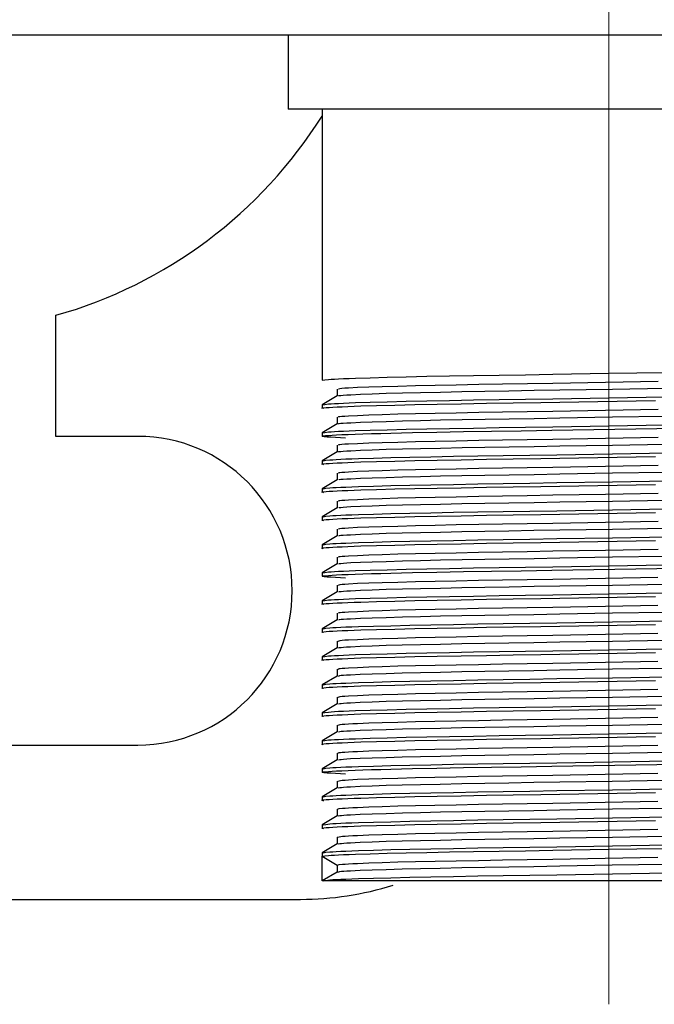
# Model space of a CAD drawing. Header units: millimetres. Extents: x 262469 to 275208, y -32539 to 9411.
# Tile 277 of 428: x 269204.16 to 269211.57, y -13446.19 to -13434.71. Entities that reach past the tile are written whole.
import ezdxf

# ---------------------------------------------------------------- set-up
doc = ezdxf.new("R2010")
doc.units = ezdxf.units.MM
doc.header["$LTSCALE"] = 100
doc.layers.add('$ IE_TELETECHNIKA', color=5, linetype='Continuous', lineweight=30)

msp = doc.modelspace()

# ---------------------------------------------------------------- linework, layer by layer
at = {"layer": '$ IE_TELETECHNIKA', "color": 7, "linetype": 'Continuous', "lineweight": 5, "ltscale": 20.32}
for p, q in [((269211.036, -13435.752), (269211.036, -13433.448)), ((269211.036, -13446.192), (269211.036, -13435.752))]:
    msp.add_line(p, q, dxfattribs=at)
at = {"layer": '$ IE_TELETECHNIKA', "color": 7, "linetype": 'Continuous'}
for p, q in [((269255.676, -13434.888), (269082.876, -13434.888)), ((269207.292, -13434.888), (269207.292, -13435.752)), ((269214.78, -13435.752), (269207.292, -13435.752)), ((269207.688, -13435.752), (269207.688, -13438.914)), ((269204.581, -13439.568), (269204.581, -13438.156)), ((269207.864, -13439.016), (269207.864, -13439.097)), ((269207.864, -13439.016), (269207.864, -13439.097)), ((269207.865, -13439.097), (269207.689, -13439.199)), ((269207.688, -13439.2), (269207.688, -13439.241)), ((269207.864, -13439.343), (269207.864, -13439.424)), ((269207.864, -13439.343), (269207.864, -13439.424)), ((269207.866, -13439.423), (269207.689, -13439.526)), ((269205.539, -13439.568), (269204.581, -13439.568)), ((269207.688, -13439.527), (269207.688, -13439.568)), ((269207.864, -13439.67), (269207.864, -13439.751)), ((269207.864, -13439.67), (269207.864, -13439.751)), ((269207.866, -13439.75), (269207.689, -13439.852)), ((269207.688, -13439.853), (269207.688, -13439.894)), ((269207.71, -13439.9), (269207.702, -13439.898)), ((269207.864, -13439.996), (269207.864, -13440.077)), ((269207.864, -13439.996), (269207.864, -13440.077)), ((269207.688, -13440.18), (269207.688, -13440.221)), ((269207.865, -13440.077), (269207.689, -13440.179)), ((269207.71, -13440.226), (269207.702, -13440.224)), ((269207.865, -13440.403), (269207.689, -13440.505)), ((269207.864, -13440.323), (269207.864, -13440.404)), ((269207.864, -13440.323), (269207.864, -13440.404)), ((269207.688, -13440.506), (269207.688, -13440.547)), ((269207.71, -13440.553), (269207.702, -13440.551)), ((269207.865, -13440.73), (269207.689, -13440.832)), ((269207.864, -13440.649), (269207.864, -13440.73)), ((269207.864, -13440.649), (269207.864, -13440.73)), ((269207.688, -13440.833), (269207.688, -13440.874)), ((269207.864, -13440.976), (269207.864, -13441.057)), ((269207.864, -13440.976), (269207.864, -13441.057)), ((269207.866, -13441.056), (269207.689, -13441.158)), ((269207.688, -13441.16), (269207.688, -13441.2)), ((269207.864, -13441.302), (269207.864, -13441.383)), ((269207.864, -13441.302), (269207.864, -13441.383)), ((269207.866, -13441.383), (269207.689, -13441.485)), ((269207.688, -13441.486), (269207.688, -13441.527)), ((269207.864, -13441.629), (269207.864, -13441.71)), ((269207.864, -13441.629), (269207.864, -13441.71)), ((269207.865, -13441.709), (269207.689, -13441.812)), ((269207.688, -13441.813), (269207.688, -13441.854)), ((269207.864, -13441.956), (269207.864, -13442.037)), ((269207.864, -13441.956), (269207.864, -13442.037)), ((269207.865, -13442.036), (269207.689, -13442.138)), ((269207.688, -13442.139), (269207.688, -13442.18)), ((269207.865, -13442.363), (269207.689, -13442.465)), ((269207.864, -13442.282), (269207.864, -13442.363)), ((269207.864, -13442.282), (269207.864, -13442.363)), ((269207.688, -13442.466), (269207.688, -13442.507)), ((269207.866, -13442.689), (269207.689, -13442.791)), ((269207.864, -13442.609), (269207.864, -13442.69)), ((269207.864, -13442.609), (269207.864, -13442.69)), ((269207.688, -13442.792), (269207.688, -13442.833)), ((269207.864, -13442.935), (269207.864, -13443.016)), ((269207.864, -13442.935), (269207.864, -13443.016)), ((269207.865, -13443.016), (269207.689, -13443.118)), ((269200.692, -13443.168), (269205.539, -13443.168)), ((269207.688, -13443.119), (269207.688, -13443.16)), ((269207.864, -13443.262), (269207.864, -13443.343)), ((269207.864, -13443.262), (269207.864, -13443.343)), ((269207.865, -13443.342), (269207.689, -13443.444)), ((269207.688, -13443.446), (269207.688, -13443.486)), ((269207.71, -13443.492), (269207.688, -13443.486)), ((269207.864, -13443.588), (269207.864, -13443.669)), ((269207.864, -13443.588), (269207.864, -13443.669)), ((269207.865, -13443.669), (269207.689, -13443.771)), ((269207.688, -13443.772), (269207.688, -13443.813)), ((269207.71, -13443.819), (269207.702, -13443.817)), ((269207.864, -13443.915), (269207.864, -13443.996)), ((269207.864, -13443.915), (269207.864, -13443.996)), ((269207.866, -13443.995), (269207.689, -13444.098)), ((269207.688, -13444.099), (269207.688, -13444.14)), ((269207.71, -13444.145), (269207.702, -13444.143)), ((269207.864, -13444.242), (269207.864, -13444.323)), ((269207.864, -13444.242), (269207.864, -13444.323)), ((269207.688, -13444.425), (269207.688, -13444.463)), ((269207.866, -13444.322), (269207.689, -13444.424)), ((269207.688, -13444.752), (269207.688, -13444.466)), ((269207.865, -13444.649), (269207.689, -13444.751)), ((269207.864, -13444.568), (269207.864, -13444.649)), ((269214.384, -13444.752), (269207.688, -13444.752)), ((269198.796, -13444.968), (269207.436, -13444.968))]:
    msp.add_line(p, q, dxfattribs=at)
for points in [[(269207.688, -13438.914), (269207.719, -13438.909), (269207.763, -13438.905), (269207.794, -13438.902), (269207.833, -13438.9), (269207.881, -13438.897), (269207.938, -13438.894), (269208.005, -13438.892), (269208.08, -13438.889), (269208.251, -13438.884), (269208.449, -13438.878), (269208.669, -13438.873), (269208.912, -13438.868), (269209.175, -13438.863), (269209.457, -13438.858), (269209.754, -13438.854), (269210.063, -13438.849), (269210.382, -13438.843), (269211.035, -13438.833), (269211.689, -13438.822)], [(269207.882, -13439.097), (269207.879, -13439.094), (269207.885, -13439.092), (269207.905, -13439.09), (269207.935, -13439.087), (269207.976, -13439.085), (269208.023, -13439.082), (269208.136, -13439.077), (269208.272, -13439.071), (269208.436, -13439.066), (269208.625, -13439.061), (269208.837, -13439.056), (269209.07, -13439.051), (269209.321, -13439.046), (269209.588, -13439.041), (269209.869, -13439.036), (269210.162, -13439.031), (269210.462, -13439.026), (269211.076, -13439.016), (269211.689, -13439.005)], [(269207.882, -13439.016), (269207.88, -13439.012), (269207.894, -13439.009), (269207.919, -13439.007), (269207.954, -13439.004), (269207.998, -13439.002), (269208.103, -13438.996), (269208.234, -13438.991), (269208.39, -13438.986), (269208.573, -13438.981), (269208.779, -13438.975), (269209.006, -13438.97), (269209.253, -13438.966), (269209.516, -13438.961), (269209.794, -13438.956), (269210.084, -13438.951), (269210.382, -13438.946), (269210.995, -13438.935), (269211.61, -13438.925)], [(269207.688, -13439.2), (269207.719, -13439.195), (269207.763, -13439.19), (269207.794, -13439.188), (269207.833, -13439.185), (269207.881, -13439.183), (269207.938, -13439.18), (269208.005, -13439.177), (269208.08, -13439.175), (269208.251, -13439.169), (269208.449, -13439.164), (269208.669, -13439.159), (269208.912, -13439.154), (269209.175, -13439.149), (269209.457, -13439.144), (269209.754, -13439.139), (269210.063, -13439.134), (269210.382, -13439.129), (269211.035, -13439.118), (269211.689, -13439.108)], [(269207.702, -13439.245), (269207.687, -13439.24), (269207.693, -13439.237), (269207.709, -13439.235), (269207.735, -13439.232), (269207.77, -13439.23), (269207.813, -13439.227), (269207.864, -13439.224), (269207.922, -13439.222), (269207.988, -13439.219), (269208.062, -13439.216), (269208.142, -13439.214), (269208.325, -13439.208), (269208.536, -13439.203), (269208.772, -13439.197), (269209.031, -13439.192), (269209.311, -13439.187), (269209.607, -13439.182), (269209.919, -13439.177), (269210.241, -13439.172), (269210.907, -13439.161), (269211.578, -13439.15)], [(269207.882, -13439.343), (269207.881, -13439.338), (269207.895, -13439.336), (269207.919, -13439.333), (269207.954, -13439.331), (269207.997, -13439.328), (269208.103, -13439.323), (269208.234, -13439.318), (269208.39, -13439.312), (269208.573, -13439.307), (269208.779, -13439.302), (269209.006, -13439.297), (269209.253, -13439.292), (269209.516, -13439.287), (269209.794, -13439.283), (269210.083, -13439.278), (269210.382, -13439.273), (269210.995, -13439.262), (269211.609, -13439.252)], [(269207.882, -13439.423), (269207.88, -13439.421), (269207.887, -13439.419), (269207.906, -13439.416), (269207.936, -13439.414), (269207.976, -13439.411), (269208.024, -13439.409), (269208.136, -13439.403), (269208.273, -13439.398), (269208.437, -13439.393), (269208.626, -13439.387), (269208.838, -13439.382), (269209.071, -13439.377), (269209.322, -13439.372), (269209.59, -13439.368), (269209.871, -13439.363), (269210.163, -13439.358), (269210.463, -13439.353), (269211.078, -13439.342), (269211.69, -13439.332)], [(269207.688, -13439.527), (269207.719, -13439.522), (269207.763, -13439.517), (269207.794, -13439.514), (269207.833, -13439.512), (269207.881, -13439.509), (269207.938, -13439.507), (269208.005, -13439.504), (269208.08, -13439.501), (269208.251, -13439.496), (269208.449, -13439.491), (269208.669, -13439.485), (269208.912, -13439.48), (269209.175, -13439.475), (269209.457, -13439.471), (269209.754, -13439.466), (269210.063, -13439.461), (269210.382, -13439.456), (269211.035, -13439.445), (269211.689, -13439.434)], [(269207.963, -13439.588), (269207.843, -13439.582), (269207.79, -13439.579), (269207.746, -13439.576), (269207.713, -13439.574), (269207.694, -13439.571), (269207.688, -13439.568), (269207.691, -13439.565), (269207.705, -13439.563), (269207.728, -13439.56), (269207.761, -13439.557), (269207.804, -13439.554), (269207.857, -13439.551), (269207.92, -13439.548), (269207.992, -13439.545), (269208.074, -13439.542), (269208.165, -13439.539), (269208.265, -13439.536), (269208.373, -13439.533), (269208.49, -13439.53), (269208.614, -13439.527), (269208.745, -13439.525), (269209.029, -13439.519), (269209.337, -13439.513), (269209.666, -13439.508), (269210.012, -13439.503), (269210.37, -13439.497), (269211.84, -13439.473)], [(269207.882, -13439.67), (269207.882, -13439.665), (269207.895, -13439.662), (269207.92, -13439.66), (269207.954, -13439.657), (269207.997, -13439.655), (269208.103, -13439.65), (269208.234, -13439.644), (269208.39, -13439.639), (269208.573, -13439.634), (269208.779, -13439.629), (269209.006, -13439.624), (269209.252, -13439.619), (269209.516, -13439.614), (269209.794, -13439.609), (269210.083, -13439.604), (269210.382, -13439.599), (269210.995, -13439.589), (269211.609, -13439.578)], [(269207.883, -13439.75), (269207.881, -13439.748), (269207.887, -13439.745), (269207.906, -13439.743), (269207.936, -13439.74), (269207.976, -13439.738), (269208.023, -13439.735), (269208.136, -13439.73), (269208.273, -13439.725), (269208.437, -13439.719), (269208.626, -13439.714), (269208.838, -13439.709), (269209.071, -13439.704), (269209.322, -13439.699), (269209.589, -13439.694), (269209.87, -13439.69), (269210.163, -13439.685), (269210.463, -13439.679), (269211.077, -13439.669), (269211.69, -13439.658)], [(269207.702, -13439.898), (269207.687, -13439.893), (269207.693, -13439.89), (269207.709, -13439.888), (269207.735, -13439.885), (269207.77, -13439.883), (269207.813, -13439.88), (269207.864, -13439.878), (269207.922, -13439.875), (269207.988, -13439.872), (269208.062, -13439.869), (269208.142, -13439.867), (269208.325, -13439.861), (269208.536, -13439.856), (269208.772, -13439.851), (269209.031, -13439.845), (269209.311, -13439.84), (269209.607, -13439.836), (269209.919, -13439.831), (269210.241, -13439.825), (269210.907, -13439.815), (269211.578, -13439.804)], [(269207.7, -13439.852), (269207.732, -13439.847), (269207.779, -13439.842), (269207.812, -13439.84), (269207.853, -13439.837), (269207.905, -13439.835), (269207.966, -13439.832), (269208.036, -13439.829), (269208.114, -13439.827), (269208.29, -13439.821), (269208.491, -13439.816), (269208.714, -13439.811), (269208.959, -13439.806), (269209.223, -13439.801), (269209.506, -13439.796), (269209.803, -13439.792), (269210.111, -13439.787), (269210.429, -13439.782), (269211.077, -13439.771), (269211.725, -13439.76)], [(269207.881, -13439.996), (269207.883, -13439.991), (269207.896, -13439.989), (269207.92, -13439.987), (269207.954, -13439.984), (269207.997, -13439.981), (269208.103, -13439.976), (269208.234, -13439.971), (269208.39, -13439.966), (269208.572, -13439.96), (269208.779, -13439.955), (269209.006, -13439.95), (269209.252, -13439.945), (269209.516, -13439.941), (269209.794, -13439.936), (269210.083, -13439.931), (269210.382, -13439.926), (269210.995, -13439.915), (269211.609, -13439.905)], [(269207.883, -13440.076), (269207.888, -13440.072), (269207.906, -13440.069), (269207.936, -13440.067), (269207.975, -13440.064), (269208.022, -13440.062), (269208.136, -13440.056), (269208.273, -13440.051), (269208.436, -13440.046), (269208.625, -13440.041), (269208.837, -13440.035), (269209.07, -13440.03), (269209.321, -13440.026), (269209.589, -13440.021), (269209.87, -13440.016), (269210.162, -13440.011), (269210.463, -13440.006), (269211.077, -13439.995), (269211.69, -13439.985)], [(269207.702, -13440.224), (269207.687, -13440.219), (269207.693, -13440.217), (269207.709, -13440.215), (269207.735, -13440.212), (269207.77, -13440.209), (269207.813, -13440.207), (269207.864, -13440.204), (269207.922, -13440.201), (269207.988, -13440.199), (269208.062, -13440.196), (269208.142, -13440.193), (269208.325, -13440.188), (269208.536, -13440.182), (269208.772, -13440.177), (269209.031, -13440.172), (269209.311, -13440.167), (269209.607, -13440.162), (269209.919, -13440.157), (269210.241, -13440.152), (269210.907, -13440.141), (269211.578, -13440.13)], [(269207.7, -13440.179), (269207.732, -13440.174), (269207.779, -13440.169), (269207.812, -13440.166), (269207.853, -13440.164), (269207.905, -13440.161), (269207.966, -13440.159), (269208.036, -13440.156), (269208.113, -13440.153), (269208.29, -13440.148), (269208.491, -13440.143), (269208.714, -13440.138), (269208.959, -13440.133), (269209.223, -13440.128), (269209.506, -13440.123), (269209.802, -13440.118), (269210.111, -13440.113), (269210.428, -13440.108), (269211.077, -13440.098), (269211.724, -13440.087)], [(269207.881, -13440.323), (269207.884, -13440.318), (269207.896, -13440.316), (269207.92, -13440.313), (269207.954, -13440.311), (269207.997, -13440.308), (269208.103, -13440.303), (269208.234, -13440.298), (269208.39, -13440.292), (269208.572, -13440.287), (269208.779, -13440.282), (269209.006, -13440.277), (269209.252, -13440.272), (269209.516, -13440.267), (269209.793, -13440.262), (269210.083, -13440.257), (269210.382, -13440.252), (269210.994, -13440.242), (269211.609, -13440.231)], [(269207.883, -13440.403), (269207.889, -13440.398), (269207.907, -13440.396), (269207.936, -13440.393), (269207.975, -13440.391), (269208.022, -13440.388), (269208.135, -13440.383), (269208.273, -13440.378), (269208.436, -13440.372), (269208.625, -13440.367), (269208.837, -13440.362), (269209.07, -13440.357), (269209.321, -13440.352), (269209.588, -13440.347), (269209.869, -13440.343), (269210.162, -13440.338), (269210.462, -13440.333), (269211.077, -13440.322), (269211.69, -13440.311)], [(269207.702, -13440.551), (269207.687, -13440.546), (269207.693, -13440.544), (269207.709, -13440.541), (269207.735, -13440.539), (269207.77, -13440.536), (269207.813, -13440.533), (269207.864, -13440.531), (269207.922, -13440.528), (269207.988, -13440.525), (269208.062, -13440.523), (269208.142, -13440.52), (269208.325, -13440.514), (269208.536, -13440.509), (269208.772, -13440.504), (269209.031, -13440.499), (269209.311, -13440.494), (269209.607, -13440.489), (269209.919, -13440.484), (269210.241, -13440.479), (269210.907, -13440.468), (269211.578, -13440.457)], [(269207.7, -13440.505), (269207.732, -13440.5), (269207.779, -13440.495), (269207.812, -13440.493), (269207.853, -13440.49), (269207.905, -13440.488), (269207.966, -13440.485), (269208.036, -13440.483), (269208.113, -13440.48), (269208.29, -13440.475), (269208.491, -13440.469), (269208.714, -13440.464), (269208.959, -13440.459), (269209.223, -13440.454), (269209.505, -13440.45), (269209.802, -13440.445), (269210.111, -13440.44), (269210.428, -13440.435), (269211.077, -13440.424), (269211.724, -13440.414)], [(269207.88, -13440.649), (269207.884, -13440.645), (269207.897, -13440.642), (269207.92, -13440.64), (269207.954, -13440.637), (269207.996, -13440.635), (269208.103, -13440.629), (269208.234, -13440.624), (269208.39, -13440.619), (269208.572, -13440.614), (269208.778, -13440.608), (269209.006, -13440.603), (269209.252, -13440.598), (269209.516, -13440.594), (269209.793, -13440.589), (269210.083, -13440.584), (269210.381, -13440.579), (269210.994, -13440.568), (269211.609, -13440.558)], [(269207.883, -13440.73), (269207.89, -13440.725), (269207.907, -13440.722), (269207.936, -13440.72), (269207.975, -13440.717), (269208.021, -13440.715), (269208.135, -13440.71), (269208.272, -13440.704), (269208.436, -13440.699), (269208.624, -13440.694), (269208.837, -13440.689), (269209.069, -13440.684), (269209.32, -13440.679), (269209.588, -13440.674), (269209.869, -13440.669), (269210.161, -13440.664), (269210.462, -13440.659), (269211.076, -13440.649), (269211.689, -13440.638)], [(269207.7, -13440.832), (269207.732, -13440.827), (269207.779, -13440.822), (269207.812, -13440.819), (269207.853, -13440.817), (269207.905, -13440.814), (269207.966, -13440.812), (269208.036, -13440.809), (269208.113, -13440.806), (269208.29, -13440.801), (269208.491, -13440.796), (269208.714, -13440.791), (269208.959, -13440.786), (269209.223, -13440.781), (269209.505, -13440.776), (269209.802, -13440.771), (269210.111, -13440.766), (269210.428, -13440.761), (269211.077, -13440.751), (269211.724, -13440.74)], [(269207.702, -13440.878), (269207.687, -13440.873), (269207.693, -13440.87), (269207.709, -13440.868), (269207.735, -13440.865), (269207.77, -13440.863), (269207.813, -13440.86), (269207.864, -13440.857), (269207.922, -13440.855), (269207.988, -13440.852), (269208.062, -13440.849), (269208.142, -13440.846), (269208.325, -13440.841), (269208.536, -13440.836), (269208.772, -13440.83), (269209.031, -13440.825), (269209.311, -13440.82), (269209.607, -13440.815), (269209.919, -13440.81), (269210.241, -13440.805), (269210.907, -13440.794), (269211.578, -13440.783)], [(269207.88, -13440.976), (269207.885, -13440.971), (269207.898, -13440.969), (269207.921, -13440.966), (269207.954, -13440.964), (269207.996, -13440.961), (269208.102, -13440.956), (269208.233, -13440.951), (269208.39, -13440.945), (269208.572, -13440.94), (269208.778, -13440.935), (269209.006, -13440.93), (269209.252, -13440.925), (269209.515, -13440.92), (269209.793, -13440.915), (269210.083, -13440.911), (269210.381, -13440.905), (269210.994, -13440.895), (269211.609, -13440.884)], [(269207.883, -13441.056), (269207.891, -13441.051), (269207.908, -13441.049), (269207.937, -13441.047), (269207.975, -13441.044), (269208.022, -13441.041), (269208.136, -13441.036), (269208.273, -13441.031), (269208.437, -13441.026), (269208.626, -13441.02), (269208.838, -13441.015), (269209.07, -13441.01), (269209.322, -13441.005), (269209.589, -13441.001), (269209.87, -13440.996), (269210.162, -13440.991), (269210.463, -13440.986), (269211.077, -13440.975), (269211.69, -13440.965)], [(269207.688, -13441.16), (269207.719, -13441.155), (269207.763, -13441.15), (269207.794, -13441.147), (269207.833, -13441.145), (269207.881, -13441.142), (269207.938, -13441.139), (269208.005, -13441.137), (269208.08, -13441.134), (269208.251, -13441.129), (269208.449, -13441.123), (269208.669, -13441.118), (269208.912, -13441.113), (269209.175, -13441.108), (269209.457, -13441.103), (269209.754, -13441.099), (269210.063, -13441.094), (269210.382, -13441.089), (269211.035, -13441.078), (269211.689, -13441.067)], [(269207.963, -13441.221), (269207.843, -13441.215), (269207.79, -13441.212), (269207.746, -13441.209), (269207.713, -13441.206), (269207.694, -13441.204), (269207.688, -13441.201), (269207.691, -13441.198), (269207.705, -13441.196), (269207.728, -13441.193), (269207.761, -13441.19), (269207.804, -13441.187), (269207.857, -13441.184), (269207.92, -13441.181), (269207.992, -13441.178), (269208.074, -13441.175), (269208.165, -13441.172), (269208.265, -13441.169), (269208.373, -13441.166), (269208.49, -13441.163), (269208.614, -13441.16), (269208.745, -13441.157), (269209.029, -13441.152), (269209.337, -13441.146), (269209.666, -13441.141), (269210.012, -13441.135), (269210.37, -13441.13), (269211.84, -13441.106)], [(269207.879, -13441.302), (269207.886, -13441.298), (269207.898, -13441.295), (269207.921, -13441.293), (269207.954, -13441.29), (269207.996, -13441.288), (269208.102, -13441.282), (269208.233, -13441.277), (269208.39, -13441.272), (269208.572, -13441.267), (269208.778, -13441.261), (269209.006, -13441.256), (269209.252, -13441.252), (269209.515, -13441.247), (269209.793, -13441.242), (269210.083, -13441.237), (269210.381, -13441.232), (269210.994, -13441.221), (269211.608, -13441.211)], [(269207.882, -13441.383), (269207.892, -13441.378), (269207.909, -13441.376), (269207.937, -13441.373), (269207.975, -13441.371), (269208.021, -13441.368), (269208.135, -13441.363), (269208.273, -13441.357), (269208.436, -13441.352), (269208.625, -13441.347), (269208.837, -13441.342), (269209.07, -13441.337), (269209.321, -13441.332), (269209.588, -13441.327), (269209.87, -13441.322), (269210.162, -13441.317), (269210.462, -13441.312), (269211.077, -13441.302), (269211.69, -13441.291)], [(269207.702, -13441.531), (269207.687, -13441.526), (269207.693, -13441.523), (269207.709, -13441.521), (269207.735, -13441.518), (269207.77, -13441.516), (269207.813, -13441.513), (269207.864, -13441.51), (269207.922, -13441.508), (269207.988, -13441.505), (269208.062, -13441.502), (269208.142, -13441.5), (269208.325, -13441.494), (269208.536, -13441.489), (269208.772, -13441.483), (269209.031, -13441.478), (269209.311, -13441.473), (269209.607, -13441.468), (269209.919, -13441.463), (269210.241, -13441.458), (269210.907, -13441.447), (269211.578, -13441.436)], [(269207.688, -13441.486), (269207.719, -13441.481), (269207.763, -13441.476), (269207.794, -13441.474), (269207.833, -13441.471), (269207.881, -13441.469), (269207.938, -13441.466), (269208.005, -13441.463), (269208.08, -13441.461), (269208.251, -13441.455), (269208.449, -13441.45), (269208.669, -13441.445), (269208.912, -13441.44), (269209.175, -13441.435), (269209.457, -13441.43), (269209.754, -13441.425), (269210.063, -13441.42), (269210.382, -13441.415), (269211.035, -13441.404), (269211.689, -13441.394)], [(269207.878, -13441.629), (269207.886, -13441.624), (269207.899, -13441.622), (269207.922, -13441.619), (269207.954, -13441.617), (269207.996, -13441.614), (269208.102, -13441.609), (269208.233, -13441.604), (269208.39, -13441.598), (269208.572, -13441.593), (269208.778, -13441.588), (269209.006, -13441.583), (269209.252, -13441.578), (269209.515, -13441.573), (269209.793, -13441.569), (269210.083, -13441.564), (269210.381, -13441.559), (269210.994, -13441.548), (269211.608, -13441.538)], [(269207.882, -13441.709), (269207.893, -13441.705), (269207.909, -13441.702), (269207.937, -13441.7), (269207.975, -13441.697), (269208.021, -13441.695), (269208.135, -13441.689), (269208.273, -13441.684), (269208.436, -13441.679), (269208.625, -13441.673), (269208.837, -13441.668), (269209.07, -13441.663), (269209.321, -13441.659), (269209.588, -13441.654), (269209.869, -13441.649), (269210.161, -13441.644), (269210.462, -13441.639), (269211.077, -13441.628), (269211.689, -13441.618)], [(269207.702, -13441.857), (269207.687, -13441.852), (269207.693, -13441.85), (269207.709, -13441.847), (269207.735, -13441.845), (269207.77, -13441.842), (269207.813, -13441.84), (269207.864, -13441.837), (269207.922, -13441.834), (269207.988, -13441.832), (269208.062, -13441.829), (269208.142, -13441.826), (269208.325, -13441.821), (269208.536, -13441.815), (269208.772, -13441.81), (269209.031, -13441.805), (269209.311, -13441.8), (269209.607, -13441.795), (269209.919, -13441.79), (269210.241, -13441.785), (269210.907, -13441.774), (269211.578, -13441.763)], [(269207.7, -13441.811), (269207.732, -13441.807), (269207.779, -13441.802), (269207.812, -13441.799), (269207.853, -13441.797), (269207.905, -13441.794), (269207.966, -13441.791), (269208.036, -13441.789), (269208.113, -13441.786), (269208.29, -13441.781), (269208.491, -13441.776), (269208.714, -13441.77), (269208.959, -13441.765), (269209.223, -13441.761), (269209.506, -13441.756), (269209.802, -13441.751), (269210.111, -13441.746), (269210.428, -13441.741), (269211.077, -13441.73), (269211.724, -13441.72)], [(269207.877, -13441.956), (269207.887, -13441.951), (269207.9, -13441.948), (269207.922, -13441.946), (269207.954, -13441.943), (269207.996, -13441.941), (269208.102, -13441.936), (269208.233, -13441.93), (269208.39, -13441.925), (269208.572, -13441.92), (269208.778, -13441.915), (269209.006, -13441.91), (269209.252, -13441.905), (269209.515, -13441.9), (269209.793, -13441.895), (269210.082, -13441.89), (269210.381, -13441.885), (269210.994, -13441.875), (269211.608, -13441.864)], [(269207.881, -13442.036), (269207.893, -13442.031), (269207.91, -13442.029), (269207.937, -13442.026), (269207.974, -13442.024), (269208.021, -13442.021), (269208.134, -13442.016), (269208.272, -13442.011), (269208.436, -13442.005), (269208.624, -13442), (269208.836, -13441.995), (269209.069, -13441.99), (269209.32, -13441.985), (269209.588, -13441.98), (269209.869, -13441.976), (269210.161, -13441.971), (269210.462, -13441.965), (269211.076, -13441.955), (269211.689, -13441.944)], [(269207.702, -13442.184), (269207.687, -13442.179), (269207.693, -13442.176), (269207.709, -13442.174), (269207.735, -13442.171), (269207.77, -13442.169), (269207.813, -13442.166), (269207.864, -13442.164), (269207.922, -13442.161), (269207.988, -13442.158), (269208.062, -13442.155), (269208.142, -13442.153), (269208.325, -13442.147), (269208.536, -13442.142), (269208.772, -13442.137), (269209.031, -13442.131), (269209.311, -13442.126), (269209.607, -13442.122), (269209.919, -13442.117), (269210.241, -13442.111), (269210.907, -13442.101), (269211.578, -13442.09)], [(269207.688, -13442.139), (269207.719, -13442.134), (269207.763, -13442.129), (269207.794, -13442.127), (269207.833, -13442.124), (269207.881, -13442.122), (269207.938, -13442.119), (269208.005, -13442.117), (269208.08, -13442.114), (269208.251, -13442.109), (269208.449, -13442.103), (269208.669, -13442.098), (269208.912, -13442.093), (269209.175, -13442.088), (269209.457, -13442.083), (269209.754, -13442.078), (269210.063, -13442.073), (269210.382, -13442.068), (269211.035, -13442.058), (269211.689, -13442.047)], [(269207.876, -13442.282), (269207.887, -13442.277), (269207.9, -13442.275), (269207.922, -13442.273), (269207.955, -13442.27), (269207.996, -13442.267), (269208.102, -13442.262), (269208.233, -13442.257), (269208.39, -13442.252), (269208.572, -13442.246), (269208.778, -13442.241), (269209.006, -13442.236), (269209.252, -13442.231), (269209.515, -13442.227), (269209.793, -13442.222), (269210.082, -13442.217), (269210.381, -13442.212), (269210.994, -13442.201), (269211.608, -13442.191)], [(269207.881, -13442.363), (269207.894, -13442.358), (269207.91, -13442.355), (269207.937, -13442.353), (269207.974, -13442.35), (269208.02, -13442.348), (269208.134, -13442.342), (269208.272, -13442.337), (269208.435, -13442.332), (269208.624, -13442.327), (269208.836, -13442.321), (269209.069, -13442.317), (269209.32, -13442.312), (269209.587, -13442.307), (269209.868, -13442.302), (269210.16, -13442.297), (269210.461, -13442.292), (269211.076, -13442.281), (269211.689, -13442.271)], [(269207.702, -13442.51), (269207.687, -13442.505), (269207.693, -13442.503), (269207.709, -13442.501), (269207.735, -13442.498), (269207.77, -13442.495), (269207.813, -13442.493), (269207.864, -13442.49), (269207.922, -13442.487), (269207.988, -13442.485), (269208.062, -13442.482), (269208.142, -13442.479), (269208.325, -13442.474), (269208.536, -13442.468), (269208.772, -13442.463), (269209.031, -13442.458), (269209.311, -13442.453), (269209.607, -13442.448), (269209.919, -13442.443), (269210.241, -13442.438), (269210.907, -13442.427), (269211.578, -13442.416)], [(269207.7, -13442.465), (269207.732, -13442.46), (269207.779, -13442.455), (269207.812, -13442.452), (269207.853, -13442.45), (269207.905, -13442.447), (269207.966, -13442.445), (269208.036, -13442.442), (269208.113, -13442.439), (269208.29, -13442.434), (269208.491, -13442.429), (269208.714, -13442.424), (269208.959, -13442.419), (269209.223, -13442.414), (269209.505, -13442.409), (269209.802, -13442.404), (269210.111, -13442.399), (269210.428, -13442.394), (269211.077, -13442.383), (269211.724, -13442.373)], [(269207.875, -13442.609), (269207.887, -13442.604), (269207.901, -13442.602), (269207.923, -13442.599), (269207.955, -13442.597), (269207.996, -13442.594), (269208.102, -13442.589), (269208.233, -13442.584), (269208.39, -13442.578), (269208.572, -13442.573), (269208.778, -13442.568), (269209.006, -13442.563), (269209.252, -13442.558), (269209.515, -13442.553), (269209.793, -13442.548), (269210.082, -13442.543), (269210.381, -13442.538), (269210.994, -13442.528), (269211.608, -13442.517)], [(269207.688, -13442.792), (269207.719, -13442.788), (269207.763, -13442.783), (269207.794, -13442.78), (269207.833, -13442.778), (269207.881, -13442.775), (269207.938, -13442.772), (269208.005, -13442.77), (269208.08, -13442.767), (269208.251, -13442.762), (269208.449, -13442.756), (269208.669, -13442.751), (269208.912, -13442.746), (269209.175, -13442.741), (269209.457, -13442.736), (269209.754, -13442.732), (269210.063, -13442.727), (269210.382, -13442.721), (269211.035, -13442.711), (269211.689, -13442.7)], [(269207.88, -13442.689), (269207.895, -13442.684), (269207.911, -13442.682), (269207.938, -13442.679), (269207.975, -13442.677), (269208.021, -13442.674), (269208.134, -13442.669), (269208.273, -13442.664), (269208.436, -13442.658), (269208.625, -13442.653), (269208.837, -13442.648), (269209.07, -13442.643), (269209.321, -13442.638), (269209.588, -13442.634), (269209.869, -13442.629), (269210.162, -13442.624), (269210.462, -13442.619), (269211.077, -13442.608), (269211.69, -13442.597)], [(269207.702, -13442.837), (269207.687, -13442.832), (269207.693, -13442.83), (269207.709, -13442.827), (269207.735, -13442.825), (269207.77, -13442.822), (269207.813, -13442.819), (269207.864, -13442.817), (269207.922, -13442.814), (269207.988, -13442.811), (269208.062, -13442.809), (269208.142, -13442.806), (269208.325, -13442.8), (269208.536, -13442.795), (269208.772, -13442.79), (269209.031, -13442.785), (269209.311, -13442.78), (269209.607, -13442.775), (269209.919, -13442.77), (269210.241, -13442.765), (269210.907, -13442.754), (269211.578, -13442.743)], [(269207.873, -13442.935), (269207.887, -13442.931), (269207.901, -13442.928), (269207.923, -13442.926), (269207.955, -13442.923), (269207.996, -13442.921), (269208.045, -13442.918), (269208.101, -13442.915), (269208.233, -13442.91), (269208.39, -13442.905), (269208.572, -13442.9), (269208.778, -13442.894), (269209.005, -13442.889), (269209.252, -13442.884), (269209.515, -13442.88), (269209.793, -13442.875), (269210.082, -13442.87), (269210.381, -13442.865), (269210.994, -13442.854), (269211.608, -13442.844)], [(269207.879, -13443.016), (269207.895, -13443.011), (269207.912, -13443.008), (269207.938, -13443.006), (269207.975, -13443.003), (269208.02, -13443.001), (269208.134, -13442.996), (269208.272, -13442.99), (269208.436, -13442.985), (269208.625, -13442.98), (269208.836, -13442.975), (269209.069, -13442.97), (269209.32, -13442.965), (269209.588, -13442.96), (269209.869, -13442.955), (269210.161, -13442.95), (269210.462, -13442.945), (269211.076, -13442.935), (269211.689, -13442.924)], [(269207.688, -13443.119), (269207.719, -13443.114), (269207.763, -13443.109), (269207.794, -13443.107), (269207.833, -13443.104), (269207.881, -13443.102), (269207.938, -13443.099), (269208.005, -13443.096), (269208.08, -13443.094), (269208.251, -13443.088), (269208.449, -13443.083), (269208.669, -13443.078), (269208.912, -13443.073), (269209.175, -13443.068), (269209.457, -13443.063), (269209.754, -13443.058), (269210.063, -13443.053), (269210.382, -13443.048), (269211.035, -13443.037), (269211.689, -13443.027)], [(269207.702, -13443.164), (269207.687, -13443.159), (269207.693, -13443.156), (269207.709, -13443.154), (269207.735, -13443.151), (269207.77, -13443.149), (269207.813, -13443.146), (269207.864, -13443.143), (269207.922, -13443.141), (269207.988, -13443.138), (269208.062, -13443.135), (269208.142, -13443.132), (269208.325, -13443.127), (269208.536, -13443.122), (269208.772, -13443.116), (269209.031, -13443.111), (269209.311, -13443.106), (269209.607, -13443.101), (269209.919, -13443.096), (269210.241, -13443.091), (269210.907, -13443.08), (269211.578, -13443.069)], [(269207.872, -13443.262), (269207.887, -13443.257), (269207.902, -13443.255), (269207.924, -13443.252), (269207.955, -13443.25), (269207.996, -13443.247), (269208.045, -13443.245), (269208.101, -13443.242), (269208.233, -13443.237), (269208.39, -13443.231), (269208.572, -13443.226), (269208.778, -13443.221), (269209.005, -13443.216), (269209.252, -13443.211), (269209.515, -13443.206), (269209.793, -13443.202), (269210.082, -13443.197), (269210.381, -13443.191), (269210.993, -13443.181), (269211.608, -13443.17)], [(269207.878, -13443.342), (269207.895, -13443.337), (269207.912, -13443.335), (269207.939, -13443.333), (269207.975, -13443.33), (269208.02, -13443.327), (269208.134, -13443.322), (269208.272, -13443.317), (269208.436, -13443.312), (269208.624, -13443.306), (269208.836, -13443.301), (269209.069, -13443.296), (269209.32, -13443.291), (269209.587, -13443.287), (269209.869, -13443.282), (269210.161, -13443.277), (269210.461, -13443.272), (269211.076, -13443.261), (269211.689, -13443.251)], [(269207.963, -13443.507), (269207.843, -13443.501), (269207.79, -13443.498), (269207.746, -13443.495), (269207.713, -13443.492), (269207.694, -13443.49), (269207.688, -13443.487), (269207.691, -13443.484), (269207.705, -13443.482), (269207.728, -13443.479), (269207.761, -13443.476), (269207.804, -13443.473), (269207.857, -13443.47), (269207.92, -13443.467), (269207.992, -13443.464), (269208.074, -13443.461), (269208.165, -13443.458), (269208.265, -13443.455), (269208.373, -13443.452), (269208.49, -13443.449), (269208.614, -13443.446), (269208.745, -13443.443), (269209.029, -13443.438), (269209.337, -13443.432), (269209.666, -13443.427), (269210.012, -13443.421), (269210.37, -13443.416), (269211.84, -13443.392)], [(269207.7, -13443.444), (269207.732, -13443.439), (269207.779, -13443.435), (269207.812, -13443.432), (269207.853, -13443.43), (269207.905, -13443.427), (269207.966, -13443.424), (269208.036, -13443.422), (269208.113, -13443.419), (269208.29, -13443.414), (269208.491, -13443.408), (269208.714, -13443.403), (269208.959, -13443.398), (269209.223, -13443.393), (269209.506, -13443.389), (269209.802, -13443.384), (269210.111, -13443.379), (269210.428, -13443.374), (269211.077, -13443.363), (269211.724, -13443.353)], [(269207.87, -13443.588), (269207.887, -13443.584), (269207.902, -13443.581), (269207.924, -13443.579), (269207.956, -13443.576), (269207.996, -13443.574), (269208.045, -13443.571), (269208.101, -13443.568), (269208.233, -13443.563), (269208.39, -13443.558), (269208.572, -13443.553), (269208.778, -13443.547), (269209.005, -13443.542), (269209.252, -13443.538), (269209.515, -13443.533), (269209.793, -13443.528), (269210.082, -13443.523), (269210.381, -13443.518), (269210.993, -13443.508), (269211.608, -13443.497)], [(269207.877, -13443.669), (269207.896, -13443.664), (269207.913, -13443.662), (269207.939, -13443.659), (269207.975, -13443.657), (269208.02, -13443.654), (269208.133, -13443.649), (269208.272, -13443.643), (269208.435, -13443.638), (269208.624, -13443.633), (269208.835, -13443.628), (269209.068, -13443.623), (269209.319, -13443.618), (269209.587, -13443.613), (269209.868, -13443.608), (269210.16, -13443.603), (269210.461, -13443.598), (269211.075, -13443.588), (269211.688, -13443.577)], [(269207.702, -13443.817), (269207.687, -13443.812), (269207.693, -13443.809), (269207.709, -13443.807), (269207.735, -13443.804), (269207.77, -13443.802), (269207.813, -13443.799), (269207.864, -13443.796), (269207.922, -13443.794), (269207.988, -13443.791), (269208.062, -13443.788), (269208.142, -13443.786), (269208.325, -13443.78), (269208.536, -13443.775), (269208.772, -13443.769), (269209.031, -13443.764), (269209.311, -13443.759), (269209.607, -13443.754), (269209.919, -13443.749), (269210.241, -13443.744), (269210.907, -13443.733), (269211.578, -13443.722)], [(269207.7, -13443.771), (269207.732, -13443.766), (269207.779, -13443.761), (269207.812, -13443.759), (269207.853, -13443.756), (269207.905, -13443.753), (269207.966, -13443.751), (269208.036, -13443.748), (269208.113, -13443.746), (269208.29, -13443.74), (269208.491, -13443.735), (269208.714, -13443.73), (269208.959, -13443.725), (269209.223, -13443.72), (269209.506, -13443.715), (269209.803, -13443.71), (269210.111, -13443.706), (269210.428, -13443.7), (269211.077, -13443.69), (269211.724, -13443.679)], [(269207.868, -13443.915), (269207.887, -13443.91), (269207.925, -13443.905), (269207.956, -13443.903), (269207.996, -13443.9), (269208.045, -13443.898), (269208.101, -13443.895), (269208.233, -13443.89), (269208.39, -13443.885), (269208.572, -13443.879), (269208.778, -13443.874), (269209.005, -13443.869), (269209.252, -13443.864), (269209.515, -13443.859), (269209.793, -13443.855), (269210.082, -13443.85), (269210.381, -13443.845), (269210.993, -13443.834), (269211.608, -13443.824)], [(269207.876, -13443.995), (269207.896, -13443.991), (269207.914, -13443.988), (269207.94, -13443.986), (269207.976, -13443.983), (269208.02, -13443.981), (269208.134, -13443.975), (269208.273, -13443.97), (269208.436, -13443.965), (269208.625, -13443.959), (269208.837, -13443.954), (269209.069, -13443.949), (269209.32, -13443.945), (269209.588, -13443.94), (269209.869, -13443.935), (269210.161, -13443.93), (269210.462, -13443.925), (269211.076, -13443.914), (269211.689, -13443.904)], [(269207.702, -13444.143), (269207.687, -13444.138), (269207.693, -13444.136), (269207.709, -13444.133), (269207.735, -13444.131), (269207.77, -13444.128), (269207.813, -13444.126), (269207.864, -13444.123), (269207.922, -13444.12), (269207.988, -13444.118), (269208.062, -13444.115), (269208.142, -13444.112), (269208.325, -13444.107), (269208.536, -13444.101), (269208.772, -13444.096), (269209.031, -13444.091), (269209.311, -13444.086), (269209.607, -13444.081), (269209.919, -13444.076), (269210.241, -13444.071), (269210.907, -13444.06), (269211.578, -13444.049)], [(269207.7, -13444.097), (269207.732, -13444.093), (269207.779, -13444.088), (269207.812, -13444.085), (269207.853, -13444.083), (269207.905, -13444.08), (269207.966, -13444.077), (269208.036, -13444.075), (269208.113, -13444.072), (269208.29, -13444.067), (269208.491, -13444.062), (269208.714, -13444.056), (269208.959, -13444.051), (269209.223, -13444.047), (269209.506, -13444.042), (269209.803, -13444.037), (269210.111, -13444.032), (269210.428, -13444.027), (269211.077, -13444.016), (269211.724, -13444.006)], [(269207.866, -13444.242), (269207.887, -13444.237), (269207.925, -13444.232), (269207.956, -13444.229), (269207.996, -13444.227), (269208.045, -13444.224), (269208.101, -13444.222), (269208.233, -13444.216), (269208.39, -13444.211), (269208.572, -13444.206), (269208.778, -13444.201), (269209.005, -13444.196), (269209.252, -13444.191), (269209.515, -13444.186), (269209.793, -13444.181), (269210.082, -13444.176), (269210.38, -13444.171), (269210.993, -13444.161), (269211.608, -13444.15)], [(269207.874, -13444.322), (269207.896, -13444.317), (269207.914, -13444.315), (269207.94, -13444.312), (269207.976, -13444.31), (269208.02, -13444.307), (269208.073, -13444.305), (269208.133, -13444.302), (269208.272, -13444.297), (269208.436, -13444.291), (269208.624, -13444.286), (269208.836, -13444.281), (269209.069, -13444.276), (269209.32, -13444.271), (269209.587, -13444.266), (269209.869, -13444.262), (269210.161, -13444.257), (269210.461, -13444.251), (269211.076, -13444.241), (269211.689, -13444.23)], [(269207.688, -13444.466), (269207.719, -13444.461), (269207.763, -13444.456), (269207.794, -13444.454), (269207.833, -13444.451), (269207.881, -13444.449), (269207.938, -13444.446), (269208.005, -13444.443), (269208.08, -13444.441), (269208.251, -13444.435), (269208.449, -13444.43), (269208.669, -13444.425), (269208.912, -13444.42), (269209.175, -13444.415), (269209.457, -13444.41), (269209.754, -13444.405), (269210.063, -13444.4), (269210.382, -13444.395), (269211.035, -13444.384), (269211.689, -13444.374)], [(269207.7, -13444.424), (269207.732, -13444.419), (269207.779, -13444.414), (269207.812, -13444.412), (269207.853, -13444.409), (269207.905, -13444.407), (269207.966, -13444.404), (269208.036, -13444.401), (269208.114, -13444.399), (269208.29, -13444.393), (269208.491, -13444.388), (269208.714, -13444.383), (269208.959, -13444.378), (269209.223, -13444.373), (269209.506, -13444.368), (269209.803, -13444.364), (269210.111, -13444.359), (269210.429, -13444.354), (269211.077, -13444.343), (269211.725, -13444.332)], [(269207.688, -13444.466), (269207.787, -13444.523), (269207.864, -13444.568)], [(269207.864, -13444.568), (269207.886, -13444.563), (269207.925, -13444.559), (269207.957, -13444.556), (269207.997, -13444.553), (269208.045, -13444.551), (269208.101, -13444.548), (269208.233, -13444.543), (269208.39, -13444.538), (269208.572, -13444.532), (269208.778, -13444.527), (269209.006, -13444.522), (269209.252, -13444.517), (269209.515, -13444.513), (269209.793, -13444.508), (269210.082, -13444.503), (269210.381, -13444.498), (269210.993, -13444.487), (269211.608, -13444.477)], [(269207.7, -13444.751), (269207.732, -13444.746), (269207.779, -13444.741), (269207.812, -13444.738), (269207.853, -13444.736), (269207.905, -13444.733), (269207.966, -13444.731), (269208.036, -13444.728), (269208.113, -13444.725), (269208.29, -13444.72), (269208.491, -13444.715), (269208.714, -13444.71), (269208.959, -13444.705), (269209.223, -13444.7), (269209.506, -13444.695), (269209.802, -13444.69), (269210.111, -13444.685), (269210.428, -13444.68), (269211.077, -13444.67), (269211.724, -13444.659)], [(269207.873, -13444.649), (269207.896, -13444.644), (269207.914, -13444.641), (269207.94, -13444.639), (269207.976, -13444.636), (269208.02, -13444.634), (269208.073, -13444.631), (269208.133, -13444.628), (269208.272, -13444.623), (269208.436, -13444.618), (269208.624, -13444.613), (269208.836, -13444.607), (269209.068, -13444.603), (269209.32, -13444.598), (269209.587, -13444.593), (269209.868, -13444.588), (269210.16, -13444.583), (269210.461, -13444.578), (269211.075, -13444.567), (269211.689, -13444.557)]]:
    msp.add_lwpolyline(points, dxfattribs=at)
for centre, radius, start, end in [((269203.116, -13432.959), 5.4, 285.7444, 327.8509), ((269205.539, -13441.368), 1.8, 270, 90), ((269207.436, -13441.368), 3.6, 270, 287.4576)]:
    msp.add_arc(centre, radius, start, end, dxfattribs=at)

doc.saveas('drawing.dxf')
